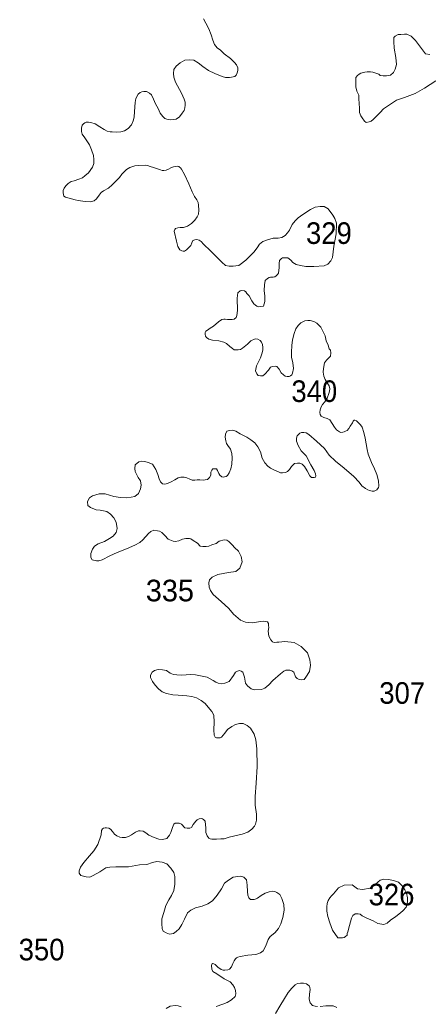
# Model space of a CAD drawing. Extents: x 445.4 to 500, y 8728.7 to 8784.
# Drawn here: x 482.87 to 485.9, y 8735.33 to 8742.64 of the extents above; entities that cross this region are included whole.
import ezdxf

# ---------------------------------------------------------------- set-up
doc = ezdxf.new("R2010")
doc.units = 0
doc.header["$LTSCALE"] = 0.064
doc.layers.add('2', color=7, linetype='Continuous', lineweight=13)
doc.layers.add('21', color=7, linetype='Continuous')

msp = doc.modelspace()

# ---------------------------------------------------------------- linework, layer by layer
at = {"layer": '2'}
for points in [[(483.3997, 8741.878), (483.4327, 8741.8683), (483.4668, 8741.8451), (483.4986, 8741.8244), (483.5205, 8741.8134), (483.5437, 8741.8074), (483.5584, 8741.8074), (483.5925, 8741.8061), (483.6218, 8741.8086), (483.6487, 8741.8159), (483.6755, 8741.8317), (483.6999, 8741.8597), (483.7121, 8741.889), (483.7194, 8741.9158), (483.7235, 8741.9578), (483.7284, 8742.0247), (483.7333, 8742.054), (483.7492, 8742.0856), (483.765, 8742.099), (483.7772, 8742.1051), (483.7931, 8742.1076), (483.8126, 8742.1064), (483.8334, 8742.0942), (483.8492, 8742.0808), (483.8639, 8742.0503), (483.8797, 8742.0162), (483.8993, 8741.9809), (483.9139, 8741.9456), (483.9322, 8741.9224), (483.9481, 8741.9066), (483.9627, 8741.9017), (483.9774, 8741.8993), (483.9932, 8741.8969), (484.0128, 8741.8981), (484.0311, 8741.9017), (484.0555, 8741.9188), (484.0762, 8741.9456), (484.0909, 8741.9663), (484.0957, 8741.9845), (484.0982, 8742.0065), (484.0982, 8742.0284), (484.0909, 8742.0503), (484.0713, 8742.0942), (484.0274, 8742.1758), (484.0143, 8742.2128), (484.0131, 8742.2396), (484.0155, 8742.2688), (484.0314, 8742.2944), (484.0607, 8742.32), (484.0948, 8742.3395), (484.1302, 8742.3419), (484.162, 8742.3395), (484.1949, 8742.3188), (484.2291, 8742.292), (484.2718, 8742.2627), (484.3182, 8742.2408), (484.3713, 8742.2176), (484.3982, 8742.2103), (484.4262, 8742.2091), (484.4409, 8742.2116), (484.4653, 8742.2164), (484.475, 8742.2274), (484.4836, 8742.2444), (484.4873, 8742.2615), (484.4885, 8742.281), (484.4787, 8742.3029), (484.4628, 8742.3224), (484.4336, 8742.3504), (484.3872, 8742.3865), (484.3591, 8742.412), (484.3359, 8742.4291), (484.3152, 8742.4547), (484.3042, 8742.4875), (484.2908, 8742.5253), (484.2737, 8742.5716), (484.2515, 8742.6125), (484.2332, 8742.6442)], [(485.9555, 8742.1846), (485.8714, 8742.1314), (485.8017, 8742.0925), (485.7217, 8742.0618), (485.6643, 8742.0413), (485.6253, 8742.0168), (485.5679, 8741.9779), (485.5419, 8741.9513), (485.5112, 8741.9186), (485.4907, 8741.9001), (485.4763, 8741.8879), (485.4619, 8741.8817), (485.4394, 8741.8776), (485.4271, 8741.8858), (485.4086, 8741.9104), (485.3984, 8741.9268), (485.3902, 8741.9513), (485.3902, 8741.9841), (485.3881, 8742.0189), (485.384, 8742.0517), (485.384, 8742.0783), (485.3696, 8742.109), (485.3635, 8742.1417), (485.3635, 8742.2093), (485.3758, 8742.2257), (485.3881, 8742.2359), (485.3984, 8742.2421), (485.4291, 8742.2503), (485.4455, 8742.2523), (485.4702, 8742.2523), (485.4886, 8742.2503), (485.5112, 8742.2421), (485.5317, 8742.2339), (485.5419, 8742.2257), (485.5645, 8742.2236), (485.5891, 8742.2216), (485.6199, 8742.2277), (485.6404, 8742.2462), (485.6548, 8742.2707), (485.663, 8742.3076), (485.6591, 8742.3578), (485.6468, 8742.4274), (485.6448, 8742.4766), (485.6448, 8742.5052), (485.653, 8742.5155), (485.6755, 8742.5278), (485.696, 8742.5298), (485.7227, 8742.5319), (485.7412, 8742.5319), (485.7719, 8742.5155), (485.8048, 8742.4848), (485.8786, 8742.3865), (485.9094, 8742.3803)], [(484.2161, 8740.997), (484.2015, 8741.005), (484.1843, 8741.0103), (484.1697, 8741.0089), (484.1551, 8741.0037), (484.1485, 8740.9851), (484.1392, 8740.9653), (484.1206, 8740.9468), (484.1074, 8740.9336), (484.0928, 8740.9243), (484.0835, 8740.9243), (484.0743, 8740.9256), (484.0584, 8740.9336), (484.0438, 8740.9587), (484.0332, 8740.9984), (484.0173, 8741.0724), (484.0213, 8741.0843), (484.0279, 8741.0909), (484.0438, 8741.0962), (484.061, 8741.0989), (484.0849, 8741.0989), (484.1167, 8741.1095), (484.1458, 8741.128), (484.171, 8741.1544), (484.1869, 8741.1782), (484.1962, 8741.1981), (484.1988, 8741.2272), (484.1975, 8741.2642), (484.1949, 8741.2841), (484.1856, 8741.3035), (484.1684, 8741.3299), (484.1511, 8741.3643), (484.126, 8741.4225), (484.0928, 8741.4926), (484.0714, 8741.5302), (484.0648, 8741.5408), (484.0568, 8741.5474), (484.0502, 8741.5501), (484.0409, 8741.5527), (484.0264, 8741.5514), (484.0131, 8741.5487), (483.9932, 8741.5408), (483.976, 8741.5316), (483.9588, 8741.5236), (483.9415, 8741.5223), (483.9283, 8741.5223), (483.915, 8741.5263), (483.8925, 8741.5329), (483.8634, 8741.5448), (483.8395, 8741.5514), (483.8196, 8741.558), (483.8011, 8741.5607), (483.752, 8741.5593), (483.7263, 8741.5565), (483.6879, 8741.5446), (483.6627, 8741.53), (483.6481, 8741.5141), (483.6296, 8741.4943), (483.611, 8741.4692), (483.5832, 8741.4401), (483.5567, 8741.4163), (483.5302, 8741.3911), (483.4944, 8741.3713), (483.4772, 8741.3594), (483.4613, 8741.3382), (483.4427, 8741.3118), (483.4242, 8741.2969), (483.3958, 8741.2888), (483.3571, 8741.2928), (483.3057, 8741.3003), (483.2825, 8741.3052), (483.2386, 8741.3162), (483.213, 8741.3247), (483.2008, 8741.332), (483.1947, 8741.3552), (483.1947, 8741.3734), (483.202, 8741.3905), (483.2142, 8741.4075), (483.2325, 8741.4246), (483.2532, 8741.4392), (483.2764, 8741.4453), (483.3106, 8741.4575), (483.3374, 8741.4684), (483.3557, 8741.4831), (483.3826, 8741.505), (483.4119, 8741.5452), (483.4217, 8741.5739), (483.4229, 8741.6032), (483.4205, 8741.6336), (483.4046, 8741.6738), (483.39, 8741.7128), (483.3546, 8741.7627), (483.335, 8741.7915), (483.3302, 8741.8098), (483.3314, 8741.8342), (483.3363, 8741.8561), (483.3448, 8741.867), (483.3546, 8741.8743), (483.3655, 8741.8792), (483.3826, 8741.8804), (483.3997, 8741.878)], [(484.2471, 8740.3086), (484.2462, 8740.3221), (484.2516, 8740.3319), (484.2642, 8740.34), (484.2831, 8740.3535), (484.3083, 8740.3687), (484.3441, 8740.4002), (484.3704, 8740.4172), (484.3849, 8740.4199), (484.3955, 8740.4199), (484.4128, 8740.4185), (484.4273, 8740.4172), (484.4472, 8740.4172), (484.4618, 8740.4212), (484.4751, 8740.4331), (484.4804, 8740.449), (484.4857, 8740.4847), (484.483, 8740.5759), (484.4896, 8740.6156), (484.5055, 8740.6302), (484.5161, 8740.6341), (484.5373, 8740.6302), (484.5466, 8740.6222), (484.5559, 8740.6103), (484.5731, 8740.5944), (484.593, 8740.5574), (484.6063, 8740.5349), (484.6182, 8740.5243), (484.6288, 8740.5177), (484.6434, 8740.5124), (484.6566, 8740.5138), (484.6778, 8740.5164), (484.6844, 8740.5336), (484.6884, 8740.5521), (484.6884, 8740.5905), (484.6844, 8740.6341), (484.6858, 8740.6738), (484.6902, 8740.7061), (484.7074, 8740.722), (484.7207, 8740.7286), (484.73, 8740.7312), (484.7498, 8740.7312), (484.7618, 8740.7352), (484.7724, 8740.7418), (484.7816, 8740.7511), (484.7896, 8740.7617), (484.7936, 8740.8027), (484.7936, 8740.8318), (484.7975, 8740.8556), (484.8121, 8740.8688), (484.8187, 8740.8741), (484.8453, 8740.8754), (484.8598, 8740.8741), (484.881, 8740.8582), (484.8956, 8740.8397), (484.9195, 8740.8251), (484.9526, 8740.8172), (484.9924, 8740.8106), (485.052, 8740.8106), (485.1275, 8740.8159), (485.154, 8740.8291), (485.1766, 8740.8516), (485.1885, 8740.8781), (485.1997, 8740.9623), (485.2156, 8741.0523), (485.2196, 8741.1316), (485.2063, 8741.1673), (485.1917, 8741.1898), (485.1572, 8741.237), (485.128, 8741.2555), (485.0975, 8741.2555), (485.0604, 8741.2489), (485.026, 8741.233), (484.969, 8741.196), (484.9345, 8741.1722), (484.912, 8741.1497), (484.8908, 8741.1206), (484.8709, 8741.0809), (484.855, 8741.0597), (484.8384, 8741.0391), (484.8132, 8741.0259), (484.7867, 8741.0193), (484.751, 8741.0193), (484.7085, 8741.0074), (484.6741, 8740.9955), (484.6489, 8740.9756), (484.6317, 8740.9479), (484.6065, 8740.9161), (484.5469, 8740.8566), (484.5066, 8740.8257), (484.496, 8740.8191), (484.4735, 8740.8151), (484.4549, 8740.8125), (484.4364, 8740.8125), (484.4231, 8740.8138), (484.3966, 8740.8191), (484.3688, 8740.8429), (484.333, 8740.8786), (484.2853, 8740.9275), (484.2336, 8740.9751), (484.2161, 8740.997)], [(485.2771, 8739.5867), (485.2665, 8739.584), (485.2505, 8739.5814), (485.2412, 8739.5854), (485.22, 8739.5999), (485.204, 8739.6198), (485.1867, 8739.649), (485.1708, 8739.6742), (485.1509, 8739.6848), (485.1256, 8739.6914), (485.1057, 8739.7034), (485.0991, 8739.7153), (485.0951, 8739.7299), (485.0991, 8739.7498), (485.1044, 8739.771), (485.115, 8739.7882), (485.1323, 8739.8081), (485.1495, 8739.8346), (485.1628, 8739.8704), (485.1668, 8739.8883), (485.1694, 8739.9042), (485.1641, 8739.9281), (485.1508, 8739.948), (485.1349, 8739.9732), (485.1243, 8739.9984), (485.1216, 8740.0289), (485.123, 8740.0541), (485.1296, 8740.0973), (485.1456, 8740.1172), (485.1642, 8740.1371), (485.1735, 8740.1477), (485.1761, 8740.1715), (485.1748, 8740.1901), (485.1655, 8740.2007), (485.1562, 8740.2285), (485.1416, 8740.2604), (485.1349, 8740.2962), (485.1177, 8740.332), (485.103, 8740.362), (485.0737, 8740.3912), (485.0512, 8740.4031), (485.0246, 8740.4098), (485.006, 8740.4111), (484.9847, 8740.4084), (484.9555, 8740.3925), (484.9356, 8740.3726), (484.917, 8740.3501), (484.905, 8740.3156), (484.8931, 8740.2666), (484.8877, 8740.2268), (484.8851, 8740.1769), (484.8864, 8740.1385), (484.8957, 8740.0961), (484.901, 8740.055), (484.893, 8740.0218), (484.889, 8740.0085), (484.8784, 8740.0006), (484.8678, 8739.9966), (484.8532, 8739.9966), (484.8399, 8739.9993), (484.8266, 8740.0085), (484.8093, 8740.0231), (484.7934, 8740.051), (484.7775, 8740.0695), (484.7655, 8740.0722), (484.7456, 8740.0695), (484.731, 8740.0642), (484.715, 8740.043), (484.6891, 8740.0127), (484.6743, 8740), (484.6573, 8740), (484.6383, 8740.0042), (484.6298, 8740.0169), (484.6192, 8740.038), (484.6256, 8740.0739), (484.6552, 8740.1352), (484.6658, 8740.1648), (484.6743, 8740.1922), (484.6743, 8740.2112), (484.6722, 8740.2324), (484.6637, 8740.2514), (484.6531, 8740.2619), (484.6362, 8740.2725), (484.6171, 8740.2746), (484.5854, 8740.2598), (484.56, 8740.2345), (484.5219, 8740.2049), (484.5088, 8740.1964), (484.4917, 8740.1946), (484.4737, 8740.1928), (484.462, 8740.1946), (484.4495, 8740.2036), (484.4297, 8740.2188), (484.4036, 8740.2395), (484.3856, 8740.2494), (484.3478, 8740.261), (484.3002, 8740.2646), (484.2732, 8740.2718), (484.2561, 8740.2853), (484.248, 8740.2942), (484.2471, 8740.3086)], [(484.3908, 8739.2525), (484.4014, 8739.2551), (484.4107, 8739.2618), (484.424, 8739.283), (484.4373, 8739.3121), (484.4439, 8739.3466), (484.4452, 8739.3944), (484.4445, 8739.4268), (484.4338, 8739.4586), (484.4152, 8739.4851), (484.4046, 8739.501), (484.3993, 8739.5209), (484.3953, 8739.5461), (484.398, 8739.57), (484.4073, 8739.5912), (484.4272, 8739.5952), (484.4524, 8739.5978), (484.4737, 8739.5912), (484.5056, 8739.5713), (484.5547, 8739.5461), (484.5853, 8739.5262), (484.6145, 8739.505), (484.6358, 8739.4745), (484.657, 8739.4374), (484.669, 8739.391), (484.6876, 8739.3578), (484.7102, 8739.3326), (484.7314, 8739.3167), (484.754, 8739.3048), (484.7899, 8739.2889), (484.8045, 8739.2836), (484.8204, 8739.2836), (484.8404, 8739.2849), (484.855, 8739.2928), (484.8709, 8739.3074), (484.8855, 8739.33), (484.9074, 8739.3524), (484.93, 8739.355), (484.9473, 8739.3537), (484.9645, 8739.3457), (484.9818, 8739.3298), (485.0031, 8739.2967), (485.0217, 8739.2609), (485.0283, 8739.2529), (485.035, 8739.2489), (485.0429, 8739.2476), (485.0549, 8739.2476), (485.0629, 8739.2516), (485.0655, 8739.2609), (485.0642, 8739.2755), (485.0549, 8739.2993), (485.0296, 8739.3418), (484.9938, 8739.408), (484.9566, 8739.4452), (484.934, 8739.485), (484.922, 8739.5181), (484.922, 8739.5393), (484.9287, 8739.5566), (484.9406, 8739.5685), (484.9486, 8739.5764), (484.9592, 8739.5804), (484.9765, 8739.5817), (484.9938, 8739.5791), (485.015, 8739.5658), (485.0708, 8739.5168), (485.1293, 8739.4624), (485.1652, 8739.4134), (485.2116, 8739.3683), (485.2754, 8739.3166), (485.3485, 8739.2556), (485.3862, 8739.2124), (485.4062, 8739.1872), (485.4327, 8739.1674), (485.45, 8739.1567), (485.4646, 8739.1514), (485.4845, 8739.1461), (485.4992, 8739.1461), (485.5178, 8739.1567), (485.531, 8739.174), (485.5337, 8739.1846), (485.5297, 8739.223), (485.5178, 8739.2708), (485.5018, 8739.3132), (485.4792, 8739.3583), (485.454, 8739.4214), (485.446, 8739.4559), (485.4314, 8739.5395), (485.4221, 8739.5819), (485.4099, 8739.6198), (485.3966, 8739.6384), (485.378, 8739.657), (485.3661, 8739.6689), (485.3555, 8739.6729), (485.3488, 8739.6729), (485.3422, 8739.6662), (485.3382, 8739.653), (485.3209, 8739.6278), (485.3103, 8739.6105), (485.297, 8739.5973), (485.2864, 8739.592), (485.2771, 8739.5867)], [(484.1588, 8738.7817), (484.1398, 8738.7943), (484.1307, 8738.7954), (484.1033, 8738.7954), (484.0779, 8738.7912), (484.0505, 8738.7786), (484.0252, 8738.7744), (484.0083, 8738.7765), (483.9724, 8738.7912), (483.9471, 8738.8186), (483.926, 8738.8397), (483.907, 8738.8502), (483.8922, 8738.8544), (483.8669, 8738.8586), (483.8437, 8738.8481), (483.8268, 8738.8333), (483.7846, 8738.787), (483.7614, 8738.768), (483.7255, 8738.747), (483.6643, 8738.7196), (483.5946, 8738.6922), (483.5398, 8738.669), (483.4828, 8738.6395), (483.4596, 8738.6311), (483.4406, 8738.6311), (483.4089, 8738.6374), (483.4005, 8738.6564), (483.4005, 8738.6859), (483.411, 8738.7175), (483.4279, 8738.7406), (483.4532, 8738.7575), (483.4997, 8738.7744), (483.5376, 8738.7954), (483.5651, 8738.8144), (483.5862, 8738.8397), (483.5946, 8738.8712), (483.5862, 8738.9176), (483.5693, 8738.9492), (483.5461, 8738.9766), (483.5187, 8738.9955), (483.468, 8739.0061), (483.4385, 8739.0082), (483.3984, 8739.025), (483.3773, 8739.0398), (483.3751, 8739.0693), (483.3899, 8739.0966), (483.411, 8739.1135), (483.4617, 8739.1261), (483.506, 8739.1282), (483.5708, 8739.1081), (483.6194, 8739.0997), (483.6616, 8739.0976), (483.6996, 8739.1018), (483.7249, 8739.1081), (483.7523, 8739.1292), (483.7671, 8739.165), (483.7713, 8739.1903), (483.7671, 8739.224), (483.7502, 8739.2493), (483.7291, 8739.2935), (483.7249, 8739.3146), (483.727, 8739.342), (483.7544, 8739.363), (483.7777, 8739.3693), (483.7988, 8739.3672), (483.8241, 8739.3588), (483.8557, 8739.3462), (483.8811, 8739.3083), (483.8958, 8739.2703), (483.9046, 8739.2379), (483.9152, 8739.2167), (483.9311, 8739.2021), (483.9484, 8739.1994), (483.967, 8739.2034), (483.9949, 8739.2167), (484.0215, 8739.2313), (484.0467, 8739.2459), (484.0666, 8739.2512), (484.0919, 8739.2498), (484.1105, 8739.2445), (484.1317, 8739.2352), (484.149, 8739.2286), (484.1702, 8739.2286), (484.1862, 8739.2299), (484.2074, 8739.2313), (484.234, 8739.2286), (484.2473, 8739.2299), (484.2646, 8739.2326), (484.2779, 8739.2472), (484.2872, 8739.2644), (484.2885, 8739.287), (484.2951, 8739.3015), (484.3044, 8739.3121), (484.3151, 8739.3135), (484.3297, 8739.3121), (484.339, 8739.2989), (484.3483, 8739.2777), (484.3562, 8739.2657), (484.3695, 8739.2525), (484.3815, 8739.2498), (484.3908, 8739.2525)], [(483.8546, 8737.8077), (483.8706, 8737.8201), (483.899, 8737.8254), (483.9309, 8737.8237), (483.9592, 8737.8184), (483.9876, 8737.7989), (484.0124, 8737.7901), (484.0354, 8737.7865), (484.0691, 8737.7847), (484.1063, 8737.7865), (484.14, 8737.7883), (484.1737, 8737.7865), (484.2233, 8737.7777), (484.2605, 8737.7706), (484.3048, 8737.7441), (484.3261, 8737.7317), (484.3438, 8737.7246), (484.3687, 8737.7211), (484.3917, 8737.7246), (484.4236, 8737.7387), (484.4555, 8737.783), (484.4715, 8737.806), (484.4856, 8737.8148), (484.4998, 8737.8184), (484.5122, 8737.8148), (484.5246, 8737.806), (484.5388, 8737.7706), (484.5459, 8737.7246), (484.5601, 8737.7051), (484.5867, 8737.6821), (484.6097, 8737.6751), (484.6629, 8737.6786), (484.6877, 8737.6892), (484.7178, 8737.7122), (484.748, 8737.7458), (484.8042, 8737.7954), (484.829, 8737.8149), (484.8449, 8737.8202), (484.8733, 8737.8202), (484.8892, 8737.8166), (484.9034, 8737.806), (484.9158, 8737.7724), (484.9282, 8737.76), (484.9424, 8737.7512), (484.9601, 8737.7494), (484.9796, 8737.753), (484.992, 8737.7707), (485.0186, 8737.8113), (485.0269, 8737.8589), (485.0227, 8737.8989), (485.0037, 8737.9494), (484.9573, 8737.9979), (484.9066, 8738.0274), (484.837, 8738.0337), (484.7926, 8738.0295), (484.7779, 8738.0295), (484.7568, 8738.0274), (484.7441, 8738.0316), (484.7335, 8738.0463), (484.7188, 8738.0737), (484.7124, 8738.1095), (484.7185, 8738.1362), (484.7164, 8738.1531), (484.7143, 8738.1678), (484.708, 8738.1783), (484.6953, 8738.1826), (484.6763, 8738.1847), (484.6425, 8738.1783), (484.594, 8738.172), (484.5454, 8738.1762), (484.5075, 8738.191), (484.4568, 8738.2373), (484.4209, 8738.2774), (484.3661, 8738.33), (484.3049, 8738.3806), (484.2859, 8738.4122), (484.2753, 8738.4353), (484.2732, 8738.4669), (484.2795, 8738.4901), (484.2985, 8738.5112), (484.3403, 8738.531), (484.4183, 8738.5436), (484.4732, 8738.5521), (484.5028, 8738.5773), (484.5196, 8738.6237), (484.5133, 8738.6637), (484.4943, 8738.7016), (484.4627, 8738.729), (484.45, 8738.748), (484.4226, 8738.7732), (484.4057, 8738.7838), (484.3867, 8738.7859), (484.3508, 8738.7774), (484.3276, 8738.7606), (484.2959, 8738.7501), (484.2727, 8738.7395), (484.2537, 8738.7374), (484.2284, 8738.7374), (484.2094, 8738.7395), (484.1904, 8738.7627), (484.1588, 8738.7817)], [(483.4854, 8736.6474), (483.4937, 8736.6511), (483.5066, 8736.6548), (483.5167, 8736.6548), (483.5323, 8736.6511), (483.5443, 8736.6438), (483.5599, 8736.6272), (483.5755, 8736.608), (483.5912, 8736.5951), (483.6142, 8736.5859), (483.6316, 8736.5813), (483.6574, 8736.5822), (483.6776, 8736.5905), (483.7006, 8736.6024), (483.7301, 8736.6217), (483.7531, 8736.6309), (483.7659, 8736.6318), (483.788, 8736.6281), (483.8064, 8736.6162), (483.8303, 8736.5988), (483.868, 8736.5822), (483.9041, 8736.5697), (483.9299, 8736.5671), (483.9621, 8736.5761), (483.9815, 8736.5993), (483.9918, 8736.6199), (484.0047, 8736.6559), (484.0137, 8736.6803), (484.0253, 8736.6881), (484.0537, 8736.6881), (484.0717, 8736.6816), (484.0962, 8736.6546), (484.113, 8736.6507), (484.1336, 8736.6507), (484.1452, 8736.6572), (484.1581, 8736.6778), (484.1762, 8736.7035), (484.1878, 8736.7138), (484.2032, 8736.7202), (484.2161, 8736.7228), (484.2277, 8736.7202), (484.2342, 8736.7164), (484.2458, 8736.7035), (484.251, 8736.652), (484.2522, 8736.6199), (484.2613, 8736.5954), (484.2729, 8736.5774), (484.2832, 8736.5735), (484.2961, 8736.571), (484.3296, 8736.5697), (484.3631, 8736.5722), (484.3863, 8736.5735), (484.425, 8736.5838), (484.5211, 8736.6059), (484.5636, 8736.6226), (484.592, 8736.6432), (484.6113, 8736.6651), (484.6191, 8736.6818), (484.6268, 8736.7114), (484.6255, 8736.7552), (484.6178, 8736.8208), (484.6166, 8736.8848), (484.6244, 8736.9852), (484.6321, 8737.1074), (484.6283, 8737.2381), (484.6218, 8737.3063), (484.6089, 8737.3487), (484.5817, 8737.392), (484.5572, 8737.4126), (484.5275, 8737.4254), (484.5005, 8737.4267), (484.4721, 8737.419), (484.445, 8737.4049), (484.4115, 8737.383), (484.3922, 8737.356), (484.3677, 8737.3264), (484.3586, 8737.3199), (484.3406, 8737.3199), (484.3303, 8737.3199), (484.3212, 8737.3264), (484.3122, 8737.3392), (484.3109, 8737.3791), (484.3135, 8737.4357), (484.3096, 8737.4872), (484.2955, 8737.5155), (484.2697, 8737.5477), (484.2473, 8737.5742), (484.2164, 8737.5973), (484.1828, 8737.6166), (484.1467, 8737.6257), (484.1106, 8737.6308), (484.0475, 8737.6372), (484.0075, 8737.6385), (483.9611, 8737.6488), (483.9288, 8737.6617), (483.9005, 8737.6836), (483.8773, 8737.7093), (483.8566, 8737.7376), (483.8422, 8737.7671), (483.8422, 8737.7847), (483.8546, 8737.8077)], [(484.3799, 8735.5995), (484.3924, 8735.5988), (484.4134, 8735.6011), (484.4275, 8735.6073), (484.4407, 8735.6244), (484.4508, 8735.6493), (484.461, 8735.6688), (484.4703, 8735.6843), (484.4773, 8735.6905), (484.4883, 8735.696), (484.5062, 8735.7022), (484.5618, 8735.712), (484.6219, 8735.7155), (484.6555, 8735.7279), (484.6749, 8735.742), (484.6961, 8735.779), (484.7138, 8735.8267), (484.7279, 8735.8496), (484.7615, 8735.8761), (484.7898, 8735.9078), (484.806, 8735.9423), (484.8219, 8735.99), (484.8308, 8736.0447), (484.829, 8736.0852), (484.8149, 8736.1311), (484.799, 8736.1593), (484.7777, 8736.1752), (484.7671, 8736.1805), (484.7477, 8736.1858), (484.7194, 8736.1805), (484.6911, 8736.1699), (484.6611, 8736.154), (484.6346, 8736.1328), (484.624, 8736.1276), (484.6098, 8736.124), (484.6028, 8736.124), (484.5816, 8736.124), (484.571, 8736.1364), (484.5621, 8736.1558), (484.5604, 8736.1822), (484.5568, 8736.2299), (484.5532, 8736.2681), (484.5338, 8736.2875), (484.509, 8736.2963), (484.4878, 8736.2945), (484.4543, 8736.2893), (484.4189, 8736.2663), (484.3906, 8736.2434), (484.3677, 8736.2011), (484.3358, 8736.1552), (484.3005, 8736.1129), (484.2652, 8736.0899), (484.2241, 8736.0732), (484.1746, 8736.0608), (484.141, 8736.045), (484.1145, 8736.0255), (484.0933, 8735.9779), (484.0738, 8735.9374), (484.0544, 8735.9056), (484.0314, 8735.8862), (484.012, 8735.8721), (483.9819, 8735.8668), (483.9572, 8735.8774), (483.9342, 8735.8897), (483.9272, 8735.9091), (483.9254, 8735.9426), (483.9254, 8735.9797), (483.9395, 8736.0273), (483.9554, 8736.0785), (483.9784, 8736.1208), (483.9961, 8736.1526), (484.0138, 8736.1896), (484.0226, 8736.2355), (484.0225, 8736.2929), (484.0137, 8736.3229), (483.9925, 8736.3564), (483.9624, 8736.3864), (483.9288, 8736.3988), (483.8882, 8736.4041), (483.8564, 8736.397), (483.814, 8736.3829), (483.761, 8736.3794), (483.6778, 8736.3643), (483.5843, 8736.3643), (483.54, 8736.3618), (483.5105, 8736.3569), (483.4662, 8736.3274), (483.417, 8736.3004), (483.3924, 8736.2881), (483.3653, 8736.2906), (483.3259, 8736.3004), (483.3136, 8736.3176), (483.3136, 8736.3348), (483.3235, 8736.3618), (483.3481, 8736.3962), (483.3899, 8736.4453), (483.4219, 8736.4846), (483.4514, 8736.5313), (483.476, 8736.6025), (483.4799, 8736.6337), (483.4854, 8736.6474)], [(484.3285, 8735.3298), (484.3762, 8735.3492), (484.4098, 8735.3616), (484.4416, 8735.3792), (484.4681, 8735.4039), (484.4734, 8735.4251), (484.4717, 8735.4498), (484.4646, 8735.4709), (484.4505, 8735.4921), (484.431, 8735.5133), (484.3868, 8735.5362), (484.3338, 8735.5715), (484.3038, 8735.5903), (484.2949, 8735.6062), (484.2932, 8735.6344), (484.2967, 8735.645), (484.302, 8735.6485), (484.3098, 8735.6478), (484.3145, 8735.6454), (484.3207, 8735.6408), (484.3324, 8735.6291), (484.3425, 8735.6198), (484.3558, 8735.612), (484.3659, 8735.605), (484.3799, 8735.5995)], [(485.0772, 8735.3316), (485.0605, 8735.3333), (485.0404, 8735.3383), (485.0237, 8735.3583), (485.0171, 8735.385), (485.0187, 8735.4233), (485.0238, 8735.4561), (485.0222, 8735.4711), (485.0172, 8735.4844), (484.9971, 8735.4994), (484.9737, 8735.5044), (484.952, 8735.5044), (484.9303, 8735.5011), (484.912, 8735.4911), (484.8886, 8735.4677), (484.8602, 8735.4344), (484.8335, 8735.3911), (484.8001, 8735.3344), (484.7684, 8735.2794)], [(483.9581, 8735.317), (483.9882, 8735.3329), (484.0235, 8735.3382), (484.0465, 8735.3364), (484.0695, 8735.3276)], [(485.2208, 8735.3233), (485.1941, 8735.335), (485.1724, 8735.3366), (485.139, 8735.335), (485.0972, 8735.33)]]:
    msp.add_lwpolyline(points, dxfattribs=at)
msp.add_lwpolyline([(485.2302, 8735.8381), (485.1905, 8735.896), (485.1691, 8735.9509), (485.1539, 8735.9966), (485.1477, 8736.0362), (485.1477, 8736.0697), (485.1508, 8736.0941), (485.1569, 8736.1154), (485.1691, 8736.1367), (485.1821, 8736.1495), (485.1965, 8736.1651), (485.2337, 8736.2097), (485.2771, 8736.2295), (485.3364, 8736.2308), (485.3752, 8736.202), (485.4114, 8736.197), (485.4689, 8736.207), (485.5082, 8736.2364), (485.5432, 8736.2664), (485.5688, 8736.2739), (485.6051, 8736.272), (485.6424, 8736.2647), (485.679, 8736.2525), (485.7065, 8736.2251), (485.7248, 8736.1946), (485.737, 8736.1703), (485.7462, 8736.1367), (485.7462, 8736.1032), (485.734, 8736.0666), (485.7126, 8736.0423), (485.6943, 8736.024), (485.6576, 8735.9966), (485.6179, 8735.9691), (485.5935, 8735.9478), (485.5691, 8735.9387), (485.5263, 8735.9448), (485.4897, 8735.9661), (485.4378, 8735.9874), (485.4103, 8736.0027), (485.3951, 8736.0148), (485.3798, 8736.0179), (485.3584, 8736.0179), (485.3401, 8736.0057), (485.3309, 8735.9844), (485.3157, 8735.9295), (485.3035, 8735.8838), (485.2974, 8735.8716), (485.2974, 8735.8594), (485.2851, 8735.8503), (485.276, 8735.8411), (485.2638, 8735.8381), (485.2546, 8735.8381)], close=True, dxfattribs=at)

# ---------------------------------------------------------------- texts
at = {"layer": '21', "width": 0.95}
for s, p in [('329', (484.9933, 8740.9778)), ('340', (484.8851, 8739.8073)), ('307', (485.5362, 8737.5724)), ('326', (485.4573, 8736.0798)), ('350', (482.8653, 8735.6725))]:
    msp.add_text(s, height=0.16, dxfattribs=at).set_placement(p)
at = {"layer": '21'}
msp.add_text('335', height=0.16, dxfattribs=at).set_placement((483.8067, 8738.3311))

doc.saveas('drawing.dxf')
